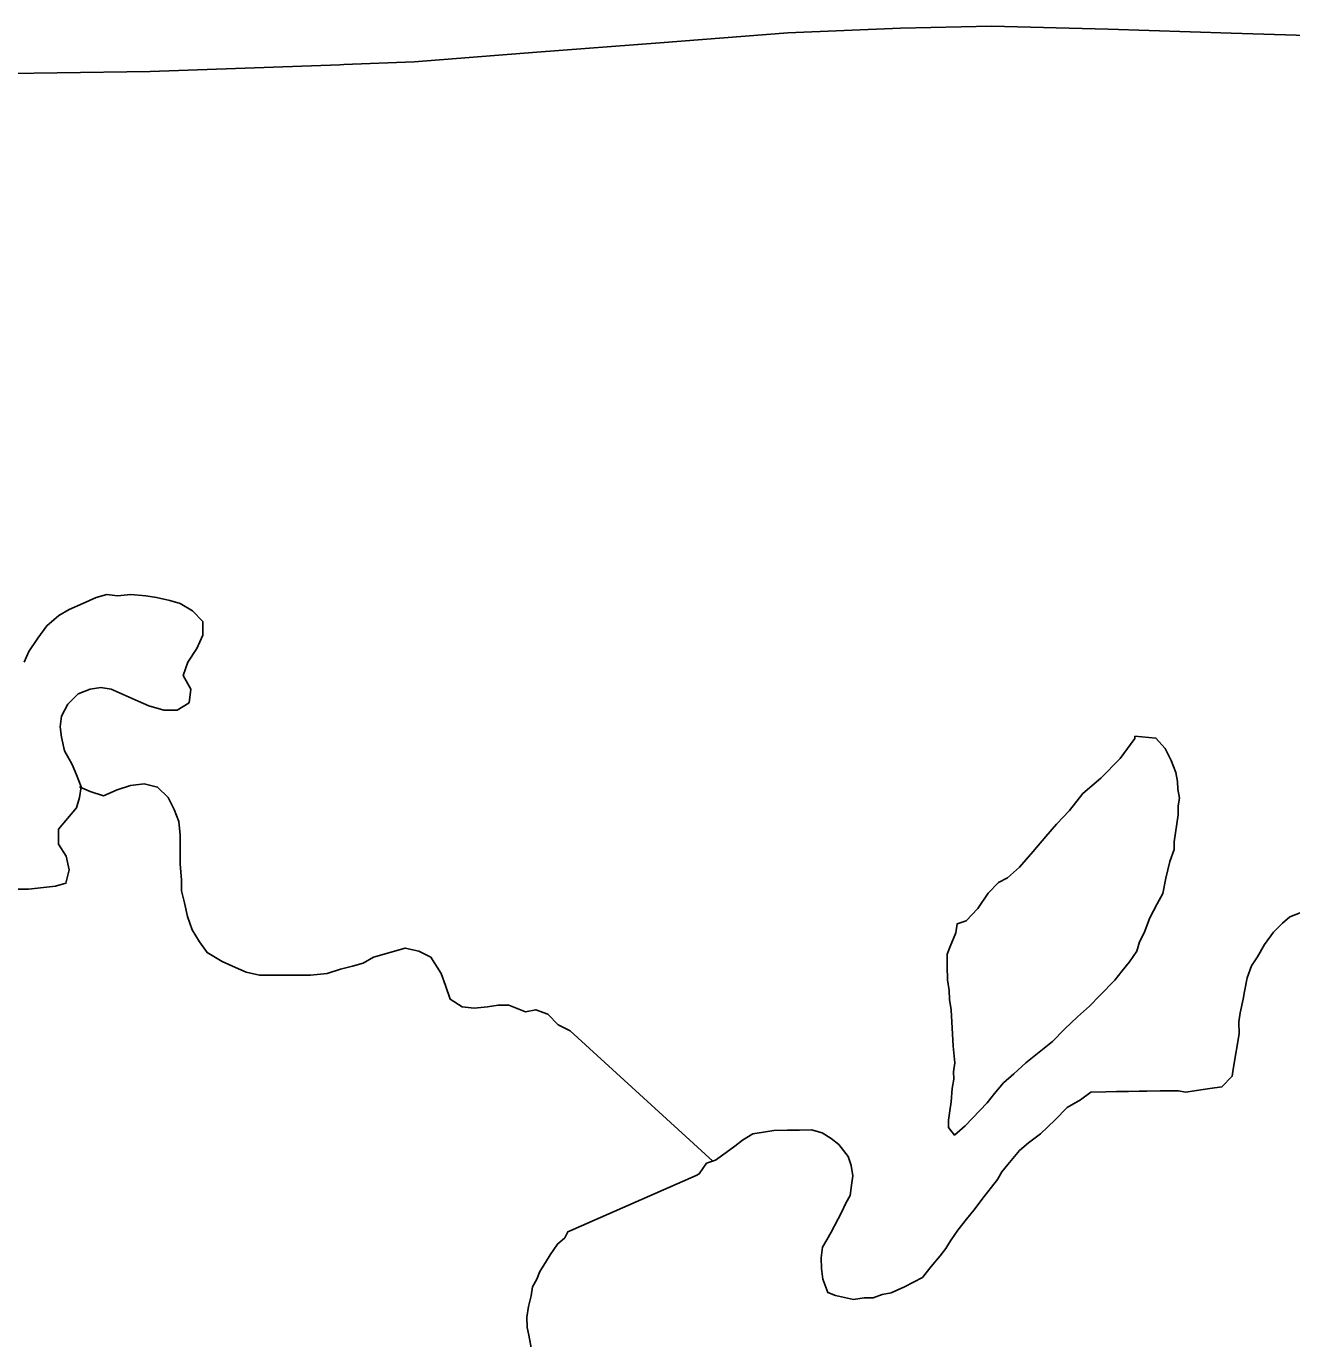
# Model space of a CAD drawing. Extents: x 103424 to 290657, y 38711 to 110967.
# Drawn here: x 113173 to 114869, y 55572 to 57330 of the extents above; entities that cross this region are included whole.
import ezdxf

# ---------------------------------------------------------------- set-up
doc = ezdxf.new("R2010")
doc.units = 0
for name, color, linetype in [('GM_X_Minor_Lake', 7, 'Continuous'), ('GM_X_Minor_River', 7, 'Continuous'), ('GM_X_State_Route', 7, 'Continuous')]:
    doc.layers.add(name, color=color, linetype=linetype)

msp = doc.modelspace()

# ---------------------------------------------------------------- linework, layer by layer
at = {"layer": 'GM_X_Minor_Lake'}
for points in [[(113160, 56174.3), (113176, 56174.3), (113212.3, 56178.3), (113226.3, 56182.3), (113230.4, 56200.4), (113226.4, 56218.6), (113216.3, 56234.7), (113216.3, 56254.9), (113240.5, 56283.1), (113244.5, 56297.2), (113246.6, 56311.3), (113240.5, 56327.4), (113234.5, 56341.5), (113224.5, 56359.7), (113220.5, 56377.8), (113218.5, 56391.9), (113220.5, 56406), (113228.6, 56422.1), (113242.7, 56436.2), (113258.8, 56442.3), (113272.8, 56444.3), (113286.9, 56442.3), (113323.1, 56426.1), (113337.2, 56420.1), (113357.3, 56414), (113375.4, 56414), (113391.5, 56424.1), (113393.5, 56442.2), (113383.5, 56460.4), (113389.5, 56478.5), (113401.6, 56496.6), (113409.7, 56514.8), (113409.7, 56532.9), (113395.6, 56547), (113379.5, 56557.1), (113365.5, 56561.1), (113347.4, 56565.2), (113333.3, 56567.2), (113313.2, 56569.2), (113295.1, 56567.2), (113281, 56569.2), (113266.9, 56565.2), (113248.8, 56557.1), (113230.7, 56549.1), (113216.6, 56541), (113200.5, 56526.9), (113188.4, 56510.8), (113176.3, 56492.7), (113170.3, 56478.6)], [(114658.3, 56379.3), (114658.3, 56376.2), (114638.6, 56349.6), (114612.8, 56322.9), (114588.9, 56302.3), (114571.1, 56279.8), (114553.3, 56261.3), (114539.4, 56244.9), (114521.6, 56224.5), (114503.8, 56203.9), (114487.9, 56189.5), (114475.9, 56183.3), (114462, 56168.9), (114448.2, 56148.5), (114432.4, 56132.1), (114420.3, 56127.8), (114418.5, 56115.7), (114410.8, 56097.4), (114406.9, 56087.2), (114407.2, 56071), (114407.5, 56052.9), (114409.7, 56038.8), (114409.9, 56026.7), (114412.2, 56012.6), (114415, 55964.1), (114417.4, 55941.9), (114415.6, 55929.8), (114415.8, 55919.7), (114413.9, 55907.5), (114412.2, 55889.3), (114410.4, 55877.2), (114408.6, 55865), (114408.8, 55854.9), (114417, 55845), (114430.9, 55857.3), (114440.8, 55867.6)], [(114658.3, 56379.3), (114658.3, 56376.2), (114638.6, 56349.6), (114612.8, 56322.9), (114588.9, 56302.3), (114571.1, 56279.8), (114553.3, 56261.3), (114539.4, 56244.9), (114521.6, 56224.5), (114503.8, 56203.9), (114487.9, 56189.5), (114475.9, 56183.3), (114462, 56168.9), (114448.2, 56148.5), (114432.4, 56132.1), (114420.3, 56127.8), (114418.5, 56115.7), (114410.8, 56097.4), (114406.9, 56087.2), (114407.2, 56071), (114407.5, 56052.9), (114409.7, 56038.8), (114409.9, 56026.7), (114412.2, 56012.6), (114415, 55964.1), (114417.4, 55941.9), (114415.6, 55929.8), (114415.8, 55919.7), (114413.9, 55907.5), (114412.2, 55889.3), (114410.4, 55877.2), (114408.6, 55865), (114408.8, 55854.9), (114417, 55845), (114430.9, 55857.3), (114440.8, 55867.6), (114450.8, 55877.8), (114460.7, 55888.1), (114470.6, 55900.4), (114482.4, 55914.7), (114496.3, 55927), (114512.3, 55941.5), (114530.2, 55955.9), (114548.1, 55970.3), (114564, 55986.8), (114581.8, 56003.2), (114597.7, 56017.6), (114611.6, 56032), (114631.5, 56052.5), (114641.3, 56064.8), (114651.2, 56077.1), (114661.1, 56091.4), (114664.9, 56103.6), (114670.8, 56115.8), (114678.5, 56136.1), (114688.3, 56154.5), (114696.1, 56168.7), (114699.8, 56189), (114705.5, 56211.3), (114711.2, 56227.6), (114711.1, 56237.7), (114716.5, 56274.1), (114716.3, 56286.2), (114718.2, 56296.4), (114715.9, 56308.5), (114715.8, 56318.6), (114713.5, 56330.6), (114707.2, 56346.7), (114698.9, 56362.7), (114686.6, 56376.7), (114658.3, 56379.3)], [(114440.8, 55867.6), (114450.8, 55877.8), (114460.7, 55888.1), (114470.6, 55900.4), (114482.4, 55914.7), (114496.3, 55927), (114512.3, 55941.5), (114530.2, 55955.9), (114548.1, 55970.3), (114564, 55986.8), (114581.8, 56003.2), (114597.7, 56017.6), (114611.6, 56032), (114631.5, 56052.5), (114641.3, 56064.8), (114651.2, 56077.1), (114661.1, 56091.4), (114664.9, 56103.6), (114670.8, 56115.8), (114678.5, 56136.1), (114688.3, 56154.5), (114696.1, 56168.7), (114699.8, 56189), (114705.5, 56211.3), (114711.2, 56227.6), (114711.1, 56237.7), (114716.5, 56274.1), (114716.3, 56286.2), (114718.2, 56296.4), (114715.9, 56308.5), (114715.8, 56318.6), (114713.5, 56330.6), (114707.2, 56346.7), (114698.9, 56362.7), (114686.6, 56376.7), (114658.3, 56379.3)]]:
    msp.add_lwpolyline(points, dxfattribs=at)
at = {"layer": 'GM_X_Minor_River'}
for points in [[(113244.6, 56311.3), (113258.6, 56305.2), (113276.7, 56299.2), (113294.8, 56307.2), (113312.9, 56313.3), (113331, 56315.3), (113349.1, 56311.2), (113363.2, 56297.1), (113371.2, 56281), (113377.3, 56264.9), (113379.2, 56246.7), (113379.2, 56208.4), (113381.2, 56186.3), (113381.2, 56172.2), (113385.2, 56156), (113389.2, 56137.9), (113395.2, 56119.8), (113405.3, 56103.6), (113415.3, 56089.5), (113435.4, 56077.4), (113453.5, 56069.4), (113467.6, 56063.3), (113485.7, 56059.3), (113554, 56059.2), (113576.2, 56061.2), (113594.3, 56067.3), (113610.4, 56071.3), (113624.5, 56075.3), (113638.5, 56083.4), (113680.8, 56095.5), (113698.9, 56091.4), (113715, 56083.4), (113729, 56061.2), (113735, 56045.1), (113741.1, 56026.9), (113757.1, 56016.8), (113773.2, 56014.8), (113791.3, 56016.8), (113805.4, 56018.8), (113819.5, 56018.8), (113841.8, 56010.1), (113855.7, 56012.8), (113871.8, 56006.7), (113885.8, 55992.6), (113901.9, 55984.5), (114093.1, 55810.1)], [(114882.2, 56143.5), (114866.1, 56137.2), (114856.2, 56128.9), (114844.3, 56116.6), (114832.4, 56100.3), (114822.6, 56083.9), (114814.8, 56071.7), (114809, 56055.4), (114805.2, 56037.2), (114803.4, 56027.1), (114799.7, 56008.8), (114797.9, 55996.7), (114798.1, 55980.5), (114790.8, 55935.9), (114789, 55923.8), (114775.1, 55909.4), (114759, 55907.1), (114740.9, 55904.8), (114726.8, 55902.6), (114716.7, 55904.4), (114706.6, 55904.3), (114692.5, 55904), (114674.3, 55903.7), (114664.2, 55903.6), (114650.1, 55903.3), (114634, 55903.1), (114619.8, 55902.8), (114599.7, 55902.5), (114585.7, 55892.2), (114567.7, 55881.8), (114551.9, 55865.3), (114532, 55846.8), (114516.1, 55834.5), (114504.1, 55824.2), (114488.3, 55805.7), (114480.4, 55795.5), (114474.5, 55785.3), (114466.6, 55775), (114456.7, 55762.8), (114442.9, 55744.4), (114433, 55732.1), (114421.2, 55717.7), (114411.3, 55703.4), (114405.4, 55693.2), (114397.5, 55683), (114385.7, 55668.7), (114373.8, 55654.3), (114361.8, 55648.1), (114349.8, 55641.8), (114331.8, 55633.4), (114319.7, 55631.2), (114307.7, 55627), (114295.6, 55626.8), (114281.5, 55624.5), (114257.2, 55630.2), (114247, 55634.1), (114240.6, 55652.1), (114238.4, 55666.3), (114238.2, 55680.4), (114239.9, 55694.6), (114245.8, 55704.8), (114251.7, 55715), (114265.4, 55741.4), (114271.2, 55753.7), (114277.1, 55763.9), (114278.9, 55778), (114280.7, 55790.2), (114278.5, 55804.3), (114274.2, 55816.3), (114261.8, 55832.3), (114251.6, 55840.2), (114239.4, 55848.1), (114225.2, 55851.9), (114209.1, 55851.6), (114192.9, 55851.4), (114174.8, 55851.1), (114160.7, 55848.8)], [(114160.7, 55848.8), (114146.6, 55846.6), (114132.6, 55838.2), (114122.7, 55830), (114110.7, 55821.7), (114096.7, 55811.4), (114084.7, 55807.2), (114074.8, 55792.9), (114070.8, 55790.8)], [(114070.8, 55790.8), (113898.6, 55715.2), (113894.7, 55707.1), (113884.7, 55698.8), (113874.9, 55684.5), (113869, 55674.3), (113861.1, 55662.1), (113857.3, 55651.9), (113851.4, 55641.7), (113849.6, 55629.6), (113845.8, 55615.3), (113844, 55601.2), (113844.2, 55587), (113846.4, 55577), (113848.6, 55564.9), (113850.9, 55552.8), (113855.1, 55542.8), (113861.3, 55530.8), (113867.5, 55520.8), (113886.2, 55488.7), (113892.5, 55476.7), (113898.7, 55464.7), (113911.1, 55450.8), (113949.2, 55402.3)]]:
    msp.add_lwpolyline(points, dxfattribs=at)
at = {"layer": 'GM_X_State_Route'}
for points in [[(113593.2, 57278.8), (113598.5, 57279), (113692.7, 57282.5), (113857.3, 57295.4), (114021.9, 57308.3), (114107.7, 57315), (114193.5, 57321.7), (114344.4, 57327.6), (114466.4, 57330.3), (114622.7, 57326.5), (114787.7, 57321.2), (114918.4, 57316.9)], [(113593.2, 57278.8), (113598.5, 57279), (113692.7, 57282.5), (113857.3, 57295.4), (114021.9, 57308.3), (114107.7, 57315), (114193.5, 57321.7), (114344.4, 57327.6), (114466.4, 57330.3), (114622.7, 57326.5), (114787.7, 57321.2), (114918.4, 57316.9)], [(113089.7, 57266.2), (113214.4, 57267.9), (113339.2, 57269.6), (113504.2, 57275.6), (113593.2, 57278.8)], [(113089.7, 57266.2), (113214.4, 57267.9), (113339.2, 57269.6), (113504.2, 57275.6), (113593.2, 57278.8)]]:
    msp.add_lwpolyline(points, dxfattribs=at)

doc.saveas('drawing.dxf')
